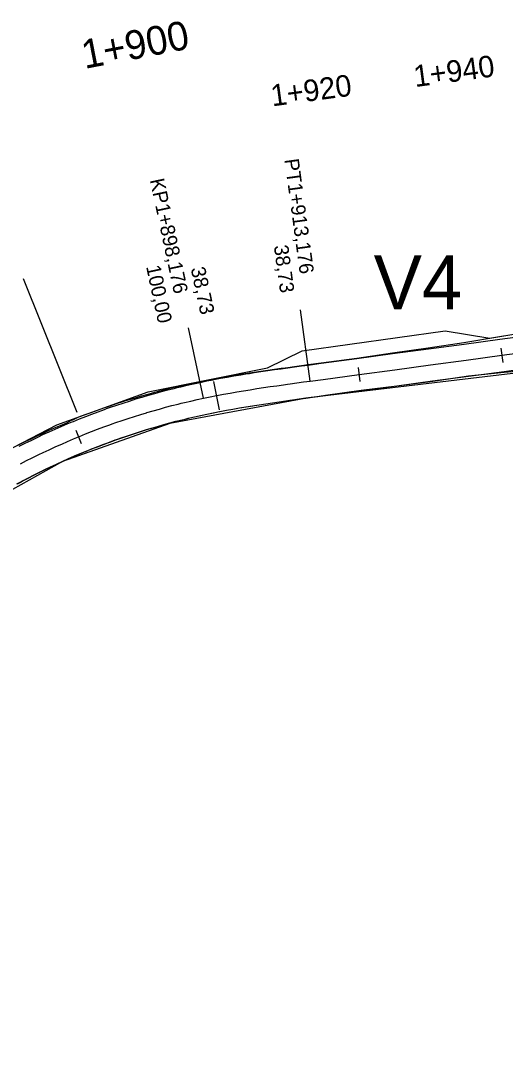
# Model space of a CAD drawing. Extents: x -636600 to -628587, y -1090963 to -1085869.
# Drawn here: x -633443.1 to -633375.9, y -1089312.8 to -1089168.7 of the extents above; entities that cross this region are included whole.
import ezdxf

# ---------------------------------------------------------------- set-up
doc = ezdxf.new("R2010")
doc.units = 0
for name, color, linetype in [('01_PARCELY_NÁVRH_PC', 7, 'Continuous'), ('03_PC_OBJEKTY_NÁVRH', 7, 'Continuous'), ('HEKTOMETRY100', 7, 'Continuous'), ('HEKTOMETRY20', 7, 'Continuous'), ('HL_BODY', 7, 'Continuous'), ('POLOMERY', 7, 'Continuous'), ('situace_osa', 7, 'Continuous'), ('situace_těleso', 7, 'Continuous'), ('situace_vozovka', 7, 'Continuous'), ('VRCHOLY', 7, 'Continuous')]:
    doc.layers.add(name, color=color, linetype=linetype)

msp = doc.modelspace()

# ---------------------------------------------------------------- linework, layer by layer
at = {"layer": '01_PARCELY_NÁVRH_PC'}
for points in [[(-633575.45, -1089304.31), (-633538.21, -1089281.62), (-633503.71, -1089267.9), (-633492, -1089260.95), (-633451.18, -1089231.65), (-633438.04, -1089224.81), (-633425.38, -1089220.25), (-633408.84, -1089216.93), (-633404.02, -1089214.56), (-633384.22, -1089211.76), (-633378.02, -1089212.8), (-633366.96, -1089210.96)], [(-633363.15, -1089216.3), (-633403.15, -1089221.08), (-633422.37, -1089224.62), (-633437.28, -1089229.92), (-633451.21, -1089237.7), (-633492.18, -1089267.24), (-633503.13, -1089273.03), (-633529.6, -1089283.27), (-633542.71, -1089289.87), (-633580.4, -1089312.77)]]:
    msp.add_lwpolyline(points, dxfattribs=at)
at = {"layer": 'HEKTOMETRY100'}
msp.add_lwpolyline([(-633416.32, -1089218.8), (-633415.55, -1089222.73)], dxfattribs=at)
at = {"layer": 'HEKTOMETRY20'}
for points in [[(-633376.47, -1089214.18), (-633376.2, -1089216.16)], [(-633396.29, -1089216.85), (-633396.02, -1089218.83)], [(-633435.44, -1089225.57), (-633434.68, -1089227.42)]]:
    msp.add_lwpolyline(points, dxfattribs=at)
at = {"layer": 'HL_BODY'}
for points in [[(-633402.92, -1089218.75), (-633404.25, -1089208.84)], [(-633417.72, -1089221.13), (-633419.8, -1089211.35)]]:
    msp.add_lwpolyline(points, dxfattribs=at)
at = {"layer": 'POLOMERY'}
for points in [[(-633402.92, -1089218.75), (-633404.25, -1089208.84)], [(-633417.72, -1089221.13), (-633419.8, -1089211.35)]]:
    msp.add_lwpolyline(points, dxfattribs=at)
at = {"layer": 'situace_osa'}
msp.add_lwpolyline([(-633443.08, -1089230.22), (-633442.27, -1089229.8), (-633441.47, -1089229.4), (-633440.66, -1089229), (-633439.85, -1089228.61), (-633439.64, -1089228.51), (-633439.03, -1089228.23), (-633438.22, -1089227.85), (-633437.39, -1089227.49), (-633436.57, -1089227.13), (-633435.74, -1089226.77), (-633435.06, -1089226.49), (-633434.91, -1089226.43), (-633434.07, -1089226.09), (-633433.24, -1089225.76), (-633432.4, -1089225.44), (-633431.55, -1089225.12), (-633430.71, -1089224.81), (-633430.39, -1089224.7), (-633429.86, -1089224.51), (-633429.01, -1089224.22), (-633428.15, -1089223.94), (-633427.29, -1089223.66), (-633426.43, -1089223.39), (-633425.64, -1089223.15), (-633425.57, -1089223.13), (-633424.71, -1089222.88), (-633423.84, -1089222.63), (-633422.97, -1089222.39), (-633422.1, -1089222.16), (-633421.23, -1089221.94), (-633420.82, -1089221.84), (-633420.36, -1089221.72), (-633419.48, -1089221.52), (-633418.6, -1089221.32), (-633417.72, -1089221.13), (-633416.8, -1089220.94), (-633415.93, -1089220.77), (-633415.88, -1089220.76), (-633414.96, -1089220.58), (-633414.04, -1089220.41), (-633413.12, -1089220.25), (-633412.19, -1089220.1), (-633411.27, -1089219.95), (-633411.01, -1089219.91), (-633410.34, -1089219.8), (-633409.41, -1089219.66), (-633408.49, -1089219.52), (-633407.56, -1089219.39), (-633406.63, -1089219.26), (-633406.06, -1089219.18), (-633405.7, -1089219.13), (-633404.77, -1089219), (-633403.84, -1089218.88), (-633402.92, -1089218.75), (-633401.11, -1089218.51), (-633396.15, -1089217.84), (-633391.2, -1089217.17), (-633386.24, -1089216.5), (-633381.29, -1089215.84), (-633376.33, -1089215.17), (-633371.38, -1089214.5)], dxfattribs=at)
at = {"layer": 'situace_těleso'}
for points in [[(-633443.39, -1089227.61), (-633442.56, -1089227.2), (-633441.73, -1089226.8), (-633440.9, -1089226.4), (-633440.68, -1089226.3), (-633440.06, -1089226.01), (-633439.22, -1089225.63), (-633438.38, -1089225.26), (-633437.53, -1089224.9), (-633436.69, -1089224.53), (-633436.01, -1089224.2), (-633435.85, -1089224.12), (-633435.02, -1089223.73), (-633434.15, -1089223.41), (-633433.28, -1089223.11), (-633432.41, -1089222.79), (-633431.55, -1089222.47), (-633431.23, -1089222.36), (-633430.67, -1089222.17), (-633429.8, -1089221.88), (-633428.92, -1089221.6), (-633428.04, -1089221.32), (-633427.15, -1089221.06), (-633426.34, -1089220.82), (-633426.27, -1089220.8), (-633425.38, -1089220.55), (-633424.49, -1089220.3), (-633423.6, -1089220.07), (-633422.71, -1089219.84), (-633421.81, -1089219.62), (-633421.39, -1089219.51), (-633420.92, -1089219.4), (-633420.02, -1089219.2), (-633419.12, -1089219), (-633418.21, -1089218.81), (-633417.27, -1089218.62), (-633416.38, -1089218.45), (-633416.33, -1089218.44), (-633415.39, -1089218.27), (-633414.45, -1089218.1), (-633413.51, -1089217.94), (-633412.57, -1089217.79), (-633411.63, -1089217.64), (-633411.37, -1089217.6), (-633410.7, -1089217.5), (-633409.76, -1089217.36), (-633408.82, -1089217.23), (-633407.89, -1089217.09), (-633406.95, -1089216.97), (-633406.38, -1089216.9), (-633406.02, -1089216.85), (-633405.08, -1089216.72), (-633404.15, -1089216.59), (-633403.22, -1089216.47), (-633401.42, -1089216.23), (-633396.46, -1089215.57), (-633391.51, -1089214.85), (-633386.56, -1089214.13), (-633381.61, -1089213.41), (-633376.68, -1089212.58), (-633371.75, -1089211.76)], [(-633371.02, -1089217.16), (-633376.01, -1089217.57), (-633380.98, -1089218.08), (-633385.93, -1089218.82), (-633390.89, -1089219.47), (-633395.85, -1089220.08), (-633400.81, -1089220.74), (-633402.61, -1089221.01), (-633403.54, -1089221.14), (-633404.46, -1089221.27), (-633405.39, -1089221.41), (-633405.75, -1089221.46), (-633406.31, -1089221.54), (-633407.23, -1089221.68), (-633408.15, -1089221.82), (-633409.07, -1089221.95), (-633409.99, -1089222.09), (-633410.65, -1089222.19), (-633410.9, -1089222.23), (-633411.82, -1089222.38), (-633412.73, -1089222.53), (-633413.64, -1089222.69), (-633414.54, -1089222.86), (-633415.44, -1089223.03), (-633415.49, -1089223.04), (-633416.34, -1089223.2), (-633417.24, -1089223.39), (-633418.1, -1089223.58), (-633418.96, -1089223.77), (-633419.82, -1089223.97), (-633420.27, -1089224.08), (-633420.67, -1089224.18), (-633421.52, -1089224.39), (-633422.37, -1089224.62), (-633423.22, -1089224.85), (-633424.07, -1089225.09), (-633424.91, -1089225.33), (-633424.98, -1089225.35), (-633425.76, -1089225.59), (-633426.6, -1089225.85), (-633427.44, -1089226.12), (-633428.27, -1089226.39), (-633429.1, -1089226.68), (-633429.63, -1089226.86), (-633429.93, -1089226.97), (-633430.76, -1089227.27), (-633431.59, -1089227.57), (-633432.41, -1089227.88), (-633433.24, -1089228.19), (-633434.05, -1089228.51), (-633434.2, -1089228.57), (-633434.87, -1089228.85), (-633435.67, -1089229.2), (-633436.48, -1089229.55), (-633437.28, -1089229.92), (-633438.08, -1089230.29), (-633438.67, -1089230.56), (-633438.88, -1089230.66), (-633439.67, -1089231.04), (-633440.46, -1089231.44), (-633441.24, -1089231.83), (-633442.02, -1089232.24), (-633442.8, -1089232.65), (-633443.03, -1089232.77), (-633443.57, -1089233.07)]]:
    msp.add_lwpolyline(points, dxfattribs=at)
at = {"layer": 'situace_vozovka'}
for points in [[(-633443.29, -1089227.8), (-633442.47, -1089227.38), (-633441.64, -1089226.98), (-633440.81, -1089226.58), (-633440.6, -1089226.48), (-633439.98, -1089226.19), (-633439.14, -1089225.8), (-633438.3, -1089225.43), (-633437.46, -1089225.06), (-633436.61, -1089224.7), (-633435.92, -1089224.41), (-633435.76, -1089224.35), (-633434.91, -1089224), (-633434.05, -1089223.66), (-633433.19, -1089223.33), (-633432.33, -1089223.01), (-633431.47, -1089222.7), (-633431.15, -1089222.58), (-633430.6, -1089222.39), (-633429.73, -1089222.09), (-633428.85, -1089221.8), (-633427.98, -1089221.52), (-633427.1, -1089221.24), (-633426.29, -1089220.99), (-633426.22, -1089220.97), (-633425.33, -1089220.71), (-633424.45, -1089220.46), (-633423.56, -1089220.22), (-633422.67, -1089219.98), (-633421.78, -1089219.76), (-633421.35, -1089219.65), (-633420.88, -1089219.54), (-633419.99, -1089219.33), (-633419.09, -1089219.12), (-633418.19, -1089218.93), (-633417.25, -1089218.73), (-633416.36, -1089218.56), (-633416.31, -1089218.55), (-633415.37, -1089218.37), (-633414.44, -1089218.2), (-633413.5, -1089218.03), (-633412.56, -1089217.88), (-633411.62, -1089217.72), (-633411.36, -1089217.68), (-633410.68, -1089217.58), (-633409.75, -1089217.44), (-633408.81, -1089217.3), (-633407.88, -1089217.16), (-633406.94, -1089217.03), (-633406.37, -1089216.95), (-633406.01, -1089216.9), (-633405.08, -1089216.77), (-633404.15, -1089216.65), (-633403.22, -1089216.52), (-633401.41, -1089216.28), (-633396.45, -1089215.61), (-633391.5, -1089214.94), (-633386.54, -1089214.27), (-633381.59, -1089213.61), (-633376.63, -1089212.94), (-633371.68, -1089212.27)], [(-633443.59, -1089233.04), (-633443.04, -1089232.74), (-633442.82, -1089232.62), (-633442.04, -1089232.21), (-633441.25, -1089231.81), (-633440.47, -1089231.41), (-633439.68, -1089231.03), (-633438.88, -1089230.64), (-633438.68, -1089230.55), (-633438.09, -1089230.27), (-633437.29, -1089229.9), (-633436.48, -1089229.54), (-633435.68, -1089229.19), (-633434.87, -1089228.85), (-633434.21, -1089228.57), (-633434.05, -1089228.51), (-633433.24, -1089228.18), (-633432.42, -1089227.86), (-633431.6, -1089227.54), (-633430.77, -1089227.23), (-633429.95, -1089226.93), (-633429.64, -1089226.82), (-633429.12, -1089226.64), (-633428.28, -1089226.35), (-633427.45, -1089226.07), (-633426.61, -1089225.8), (-633425.77, -1089225.54), (-633425, -1089225.31), (-633424.93, -1089225.29), (-633424.08, -1089225.04), (-633423.24, -1089224.8), (-633422.39, -1089224.56), (-633421.54, -1089224.34), (-633420.69, -1089224.12), (-633420.28, -1089224.02), (-633419.83, -1089223.91), (-633418.97, -1089223.71), (-633418.12, -1089223.52), (-633417.26, -1089223.33), (-633416.36, -1089223.14), (-633415.51, -1089222.97), (-633415.46, -1089222.96), (-633414.55, -1089222.79), (-633413.65, -1089222.63), (-633412.74, -1089222.47), (-633411.83, -1089222.32), (-633410.91, -1089222.17), (-633410.66, -1089222.13), (-633410, -1089222.03), (-633409.08, -1089221.89), (-633408.16, -1089221.75), (-633407.24, -1089221.62), (-633406.32, -1089221.49), (-633405.75, -1089221.41), (-633405.4, -1089221.36), (-633404.47, -1089221.23), (-633403.54, -1089221.11), (-633402.61, -1089220.98), (-633400.81, -1089220.74), (-633395.85, -1089220.07), (-633390.9, -1089219.4), (-633385.94, -1089218.73), (-633380.99, -1089218.07), (-633376.03, -1089217.4), (-633371.08, -1089216.73)]]:
    msp.add_lwpolyline(points, dxfattribs=at)
at = {"layer": 'VRCHOLY'}
msp.add_lwpolyline([(-633435.26, -1089223.12), (-633442.68, -1089204.54)], dxfattribs=at)

# ---------------------------------------------------------------- texts
at = {"layer": '03_PC_OBJEKTY_NÁVRH'}
msp.add_text('V4', height=7.5, dxfattribs=at).set_placement((-633394.12, -1089208.81))
at = {"layer": 'HEKTOMETRY100'}
msp.add_text('1+900', height=4, rotation=10.9978, dxfattribs=at).set_placement((-633434.2, -1089175.42))
at = {"layer": 'HEKTOMETRY20'}
for s, p in [('1+940', (-633388.37, -1089177.94)), ('1+920', (-633408.19, -1089180.62))]:
    msp.add_text(s, height=3, rotation=7.682, dxfattribs=at).set_placement(p)
at = {"layer": 'HL_BODY'}
for s, rotation, p in [('PT1+913,176', 277.682, (-633406.51, -1089187.99)), ('KP1+898,176', 281.9792, (-633425.17, -1089190.83))]:
    msp.add_text(s, height=2, rotation=rotation, dxfattribs=at).set_placement(p)
at = {"layer": 'POLOMERY'}
for s, rotation, p in [('38,73', 277.682, (-633407.97, -1089199.98)), ('100,00', 281.9792, (-633425.69, -1089202.86)), ('38,73', 281.9792, (-633419.5, -1089203.11))]:
    msp.add_text(s, height=2, rotation=rotation, dxfattribs=at).set_placement(p)

doc.saveas('drawing.dxf')
